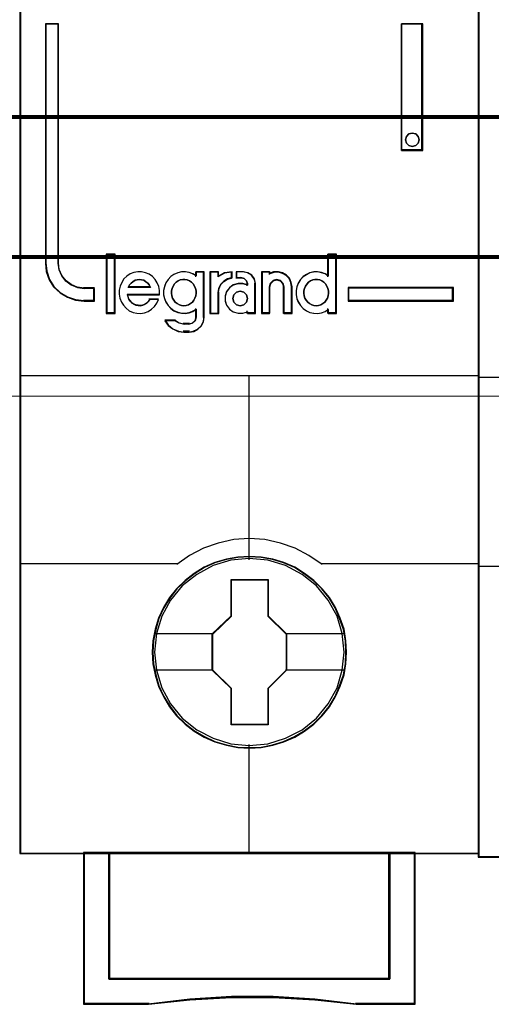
# Model space of a CAD drawing. Header units: millimetres. Extents: x -1290 to 1795, y -4192 to -1311.
# Tile 868 of 1056: x 1474.66 to 1478.35, y -2293.52 to -2285.8. Entities that reach past the tile are written whole.
import ezdxf

# ---------------------------------------------------------------- set-up
doc = ezdxf.new("R2010")
doc.units = ezdxf.units.MM
doc.layers.add('30', color=7, linetype='Continuous')
doc.layers.add('45', color=7, linetype='Continuous')
doc.layers.add('Aparatura', color=7, linetype='Continuous', lineweight=13)

# ---------------------------------------------------------------- blocks, each defined once
blk = doc.blocks.new('*U299')
at = {"layer": '45', "color": 7}
for points in [[(243.561703, -533.64471), (225.588724, -533.64471), (225.588724, -615.375223), (243.561703, -615.375223), (243.561703, -533.64471)], [(228.512309, -593.725255), (228.512309, -593.23608), (228.11041, -593.23608), (227.838703, -593.197606), (227.60096, -593.093175), (227.391519, -592.944774), (227.227363, -592.741409), (227.119812, -592.49957), (227.09151, -592.235745), (227.09151, -582.858975), (226.58772, -582.858975), (226.58772, -592.235745), (226.621683, -592.571022), (226.729234, -592.88981), (226.910372, -593.170124), (227.159436, -593.400971), (227.448125, -593.576854), (227.765116, -593.686781), (228.11041, -593.725255), (228.512309, -593.725255)], [(240.532489, -582.858975), (240.532489, -587.819902), (241.368566, -587.819902), (241.368566, -582.858975), (240.532489, -582.858975)], [(241.184003, -587.271122), (241.21997, -587.401036), (241.184003, -587.542759), (241.08809, -587.631337), (240.950216, -587.672673), (240.818336, -587.631337), (240.722423, -587.542759), (240.686456, -587.401036), (240.722423, -587.271122), (240.818336, -587.170735), (240.950216, -587.141209), (241.08809, -587.170735), (241.184003, -587.271122)], [(229.298258, -594.199263), (229.298258, -591.908224), (228.992114, -591.908224), (228.992114, -594.199263), (229.298258, -594.199263)], [(242.562707, -593.199178), (238.43961, -593.199178), (238.43961, -593.725255), (242.562707, -593.725255), (242.562707, -593.199178)], [(238.373368, -607.491304), (238.351059, -607.039907), (238.278556, -606.58851), (238.122395, -606.153627), (237.943926, -605.740764), (237.709685, -605.344416), (237.425249, -604.997611), (237.096197, -604.67833), (236.728103, -604.397583), (236.354433, -604.15537), (235.919414, -603.968206), (235.489972, -603.841594), (235.032644, -603.759022), (234.575316, -603.731497), (234.117989, -603.759022), (233.671815, -603.841594), (233.220065, -603.968206), (232.807354, -604.15537), (232.416952, -604.397583), (232.054436, -604.67833), (231.719806, -604.997611), (231.452102, -605.344416), (231.206707, -605.740764), (231.011506, -606.153627), (230.888808, -606.58851), (230.799574, -607.039907), (230.771688, -607.491304), (230.799574, -607.942701), (230.888808, -608.377583), (231.011506, -608.812466), (231.206707, -609.225329), (231.452102, -609.621677), (231.719806, -609.979492), (232.054436, -610.304278), (232.416952, -610.57952), (232.807354, -610.810723), (233.220065, -610.997887), (233.671815, -611.130004), (234.117989, -611.223586), (234.575316, -611.245605), (235.032644, -611.223586), (235.489972, -611.130004), (235.919414, -610.997887), (236.354433, -610.810723), (236.728103, -610.57952), (237.096197, -610.304278), (237.425249, -609.979492), (237.709685, -609.621677), (237.943926, -609.225329), (238.122395, -608.812466), (238.278556, -608.377583), (238.351059, -607.942701), (238.373368, -607.491304)], [(238.373368, -607.491304), (238.351059, -607.039907), (238.278556, -606.58851), (238.122395, -606.153627), (237.943926, -605.740764), (237.709685, -605.344416), (237.425249, -604.997611), (237.096197, -604.67833), (236.728103, -604.397583), (236.354433, -604.15537), (235.919414, -603.968206), (235.489972, -603.841594), (235.032644, -603.759022), (234.575316, -603.731497), (234.117989, -603.759022), (233.671815, -603.841594), (233.220065, -603.968206), (232.807354, -604.15537), (232.416952, -604.397583), (232.054436, -604.67833), (231.719806, -604.997611), (231.452102, -605.344416), (231.206707, -605.740764), (231.011506, -606.153627), (230.888808, -606.58851), (230.799574, -607.039907), (230.771688, -607.491304), (230.799574, -607.942701), (230.888808, -608.377583), (231.011506, -608.812466), (231.206707, -609.225329), (231.452102, -609.621677), (231.719806, -609.979492), (232.054436, -610.304278), (232.416952, -610.57952), (232.807354, -610.810723), (233.220065, -610.997887), (233.671815, -611.130004), (234.117989, -611.223586), (234.575316, -611.245605), (235.032644, -611.223586), (235.489972, -611.130004), (235.919414, -610.997887), (236.354433, -610.810723), (236.728103, -610.57952), (237.096197, -610.304278), (237.425249, -609.979492), (237.709685, -609.621677), (237.943926, -609.225329), (238.122395, -608.812466), (238.278556, -608.377583), (238.351059, -607.942701), (238.373368, -607.491304)], [(238.353675, -607.491291), (238.331476, -607.042051), (238.259332, -606.592811), (238.103943, -606.160007), (237.926357, -605.749117), (237.693274, -605.354663), (237.410245, -605.009515), (237.08282, -604.69176), (236.716547, -604.412355), (236.344725, -604.171299), (235.911857, -603.985029), (235.484539, -603.859023), (235.029473, -603.776845), (234.574408, -603.749452), (234.119342, -603.776845), (233.675375, -603.859023), (233.225859, -603.985029), (232.815189, -604.171299), (232.426718, -604.412355), (232.065995, -604.69176), (231.73302, -605.009515), (231.46664, -605.354663), (231.222459, -605.749117), (231.028223, -606.160007), (230.906132, -606.592811), (230.817339, -607.042051), (230.789591, -607.491291), (230.817339, -607.94053), (230.906132, -608.373335), (231.028223, -608.806139), (231.222459, -609.217029), (231.46664, -609.611483), (231.73302, -609.967588), (232.065995, -610.290821), (232.426718, -610.564748), (232.815189, -610.794846), (233.225859, -610.981116), (233.675375, -611.112601), (234.119342, -611.205736), (234.574408, -611.22765), (235.029473, -611.205736), (235.484539, -611.112601), (235.911857, -610.981116), (236.344725, -610.794846), (236.716547, -610.564748), (237.08282, -610.290821), (237.410245, -609.967588), (237.693274, -609.611483), (237.926357, -609.217029), (238.103943, -608.806139), (238.259332, -608.373335), (238.331476, -607.94053), (238.353675, -607.491291)], [(233.861061, -604.634627), (235.306236, -604.634627), (235.306236, -606.063032), (236.031635, -606.768962), (236.031635, -608.197368), (235.306236, -608.914328), (235.306236, -610.331703), (233.861061, -610.331703), (233.861061, -608.914328), (233.118792, -608.197368), (233.118792, -606.768962), (233.861061, -606.063032), (233.861061, -604.634627)], [(233.861061, -604.634627), (235.306236, -604.634627), (235.306236, -604.634627), (235.306236, -606.063032), (235.306236, -606.063032), (236.031635, -606.768962), (236.031635, -606.768962), (236.031635, -608.197368), (236.031635, -608.197368), (235.306236, -608.914328), (235.306236, -608.914328), (235.306236, -610.331703), (235.306236, -610.331703), (233.861061, -610.331703), (233.861061, -610.331703), (233.861061, -608.914328), (233.861061, -608.914328), (233.118792, -608.197368), (233.118792, -608.197368), (233.118792, -606.768962), (233.118792, -606.768962), (233.861061, -606.063032), (233.861061, -606.063032), (233.861061, -604.634627), (233.861061, -604.634627)], [(233.869383, -604.654377), (235.295905, -604.654377), (235.295905, -606.073329), (236.011942, -606.774587), (236.011942, -608.193539), (235.295905, -608.905754), (235.295905, -610.313748), (233.869383, -610.313748), (233.869383, -608.905754), (233.136695, -608.193539), (233.136695, -606.774587), (233.869383, -606.073329), (233.869383, -604.654377)], [(240.073309, -615.337517), (240.073309, -620.288123), (229.075328, -620.288123), (229.075328, -615.337517), (228.079053, -615.337517), (228.079053, -621.285962), (230.622614, -621.285962), (232.242256, -621.109548), (233.87303, -621.021341), (235.503803, -621.021341), (237.134577, -621.109548), (238.759785, -621.285962), (241.069583, -621.285962), (241.069583, -615.337517), (240.073309, -615.337517)], [(234.56875, -615.337517), (229.072678, -615.337517), (229.072678, -620.294854), (240.075958, -620.294854), (240.075958, -615.337517), (234.56875, -615.337517)], [(240.075958, -620.294854), (240.075958, -615.337517), (234.56875, -615.337517), (229.072678, -615.337517), (229.072678, -620.294854), (240.075958, -620.294854)]]:
    blk.add_lwpolyline(points, close=True, dxfattribs=at)
at = {"layer": '45', "color": 139}
for points in [[(243.561703, -533.64471), (225.588724, -533.64471), (225.588724, -615.375223), (243.561703, -615.375223), (243.561703, -533.64471)], [(241.21997, -587.401036), (241.184003, -587.271122), (241.08809, -587.170735), (240.950216, -587.141209), (240.818336, -587.170735), (240.722423, -587.271122), (240.686456, -587.401036), (240.722423, -587.542759), (240.818336, -587.631337), (240.950216, -587.672673), (241.08809, -587.631337), (241.184003, -587.542759), (241.21997, -587.401036)], [(232.00481, -593.91019), (232.103001, -593.898822), (232.189639, -593.870402), (232.270502, -593.824929), (232.339812, -593.768089), (232.403347, -593.688512), (232.443779, -593.61462), (232.472658, -593.517991), (232.495762, -593.421362), (232.48421, -593.324733), (232.466882, -593.228104), (232.426451, -593.142843), (232.374468, -593.051898), (232.305157, -592.989374), (232.23007, -592.938217), (232.143432, -592.898429), (232.051018, -592.881377), (231.964379, -592.881377), (231.866189, -592.898429), (231.791102, -592.938217), (231.710239, -592.989374), (231.640929, -593.051898), (231.594721, -593.142843), (231.55429, -593.228104), (231.525411, -593.324733), (231.525411, -593.421362), (231.536962, -593.517991), (231.565842, -593.61462), (231.612049, -593.688512), (231.669808, -593.768089), (231.750671, -593.824929), (231.831533, -593.870402), (231.918172, -593.898822), (232.00481, -593.91019)], [(237.188179, -593.91019), (237.280672, -593.898822), (237.367383, -593.870402), (237.454095, -593.824929), (237.523464, -593.768089), (237.581272, -593.688512), (237.633299, -593.61462), (237.662203, -593.517991), (237.667984, -593.421362), (237.667984, -593.324733), (237.650641, -593.228104), (237.610176, -593.142843), (237.552368, -593.051898), (237.482999, -592.989374), (237.413629, -592.938217), (237.326918, -592.898429), (237.240206, -592.881377), (237.141933, -592.881377), (237.055221, -592.898429), (236.96851, -592.938217), (236.887579, -592.989374), (236.829771, -593.051898), (236.771963, -593.142843), (236.731498, -593.228104), (236.708374, -593.324733), (236.708374, -593.421362), (236.719936, -593.517991), (236.74884, -593.61462), (236.800867, -593.688512), (236.858675, -593.768089), (236.928044, -593.824929), (237.014756, -593.870402), (237.101467, -593.898822), (237.188179, -593.91019)], [(234.504496, -593.622912), (234.462935, -593.482205), (234.356064, -593.376674), (234.21357, -593.335635), (234.071075, -593.376674), (233.964204, -593.482205), (233.922643, -593.622912), (233.964204, -593.76362), (234.071075, -593.869151), (234.21357, -593.91019), (234.356064, -593.869151), (234.462935, -593.76362), (234.504496, -593.622912)], [(238.283852, -607.480412), (238.211335, -606.759235), (238.00494, -606.076595), (237.659089, -605.4435), (237.201672, -604.887479), (236.638269, -604.436055), (235.991193, -604.094735), (235.293912, -603.885538), (234.56874, -603.819476), (233.849146, -603.885538), (233.157444, -604.094735), (232.510367, -604.436055), (231.946964, -604.887479), (231.489548, -605.4435), (231.143697, -606.076595), (230.931723, -606.759235), (230.864784, -607.480412), (230.931723, -608.196084), (231.143697, -608.88423), (231.489548, -609.511819), (231.946964, -610.067841), (232.510367, -610.52477), (233.157444, -610.860585), (233.849146, -611.075286), (234.56874, -611.146854), (235.293912, -611.075286), (235.991193, -610.860585), (236.638269, -610.52477), (237.201672, -610.067841), (237.659089, -609.511819), (238.00494, -608.88423), (238.211335, -608.196084), (238.283852, -607.480412)]]:
    blk.add_lwpolyline(points, close=True, dxfattribs=at)
at = {"layer": '45', "color": 59}
for points in [[(243.542009, -533.664461), (225.606627, -533.664461), (225.606627, -615.357268), (243.542009, -615.357268), (243.542009, -533.664461)], [(240.532489, -582.858975), (240.532489, -587.819902), (241.368566, -587.819902), (241.368566, -582.858975), (240.532489, -582.858975)], [(241.184003, -587.271122), (241.21997, -587.401036), (241.184003, -587.542759), (241.08809, -587.631337), (240.950216, -587.672673), (240.818336, -587.631337), (240.722423, -587.542759), (240.686456, -587.401036), (240.722423, -587.271122), (240.818336, -587.170735), (240.950216, -587.141209), (241.08809, -587.170735), (241.184003, -587.271122)], [(229.316161, -594.217218), (229.316161, -591.890269), (228.972421, -591.890269), (228.972421, -594.217218), (229.316161, -594.217218)], [(236.404021, -593.320953), (236.404021, -593.482392), (236.432459, -593.632697), (236.489336, -593.771869), (236.57465, -593.905474), (236.682715, -594.016811), (236.807844, -594.111448), (236.938659, -594.172683), (237.086538, -594.206085), (237.240105, -594.217218), (237.393671, -594.189384), (237.535862, -594.133715), (237.66099, -594.050212), (237.66099, -594.217218), (237.979499, -594.217218), (237.979499, -591.890269), (237.66099, -591.890269), (237.66099, -592.747566), (237.535862, -592.664063), (237.393671, -592.613961), (237.240105, -592.586127), (237.086538, -592.597261), (236.938659, -592.625095), (236.807844, -592.691897), (236.682715, -592.7754), (236.57465, -592.886738), (236.489336, -593.020342), (236.432459, -593.170648), (236.404021, -593.320953)], [(229.47729, -593.460265), (229.505754, -593.611655), (229.562684, -593.763046), (229.642385, -593.892009), (229.744858, -594.009757), (229.870103, -594.105077), (230.018119, -594.172362), (230.160443, -594.206004), (230.314153, -594.217218), (230.467862, -594.189183), (230.615879, -594.133112), (230.746817, -594.049006), (230.854983, -593.942472), (230.951763, -593.807903), (231.020078, -593.667726), (230.672808, -593.667726), (230.615879, -593.740618), (230.547563, -593.807903), (230.467862, -593.858366), (230.393854, -593.886402), (230.30846, -593.903223), (230.217373, -593.892009), (230.131978, -593.875187), (230.046584, -593.847152), (229.966883, -593.791081), (229.909953, -593.723797), (229.853024, -593.645298), (229.824559, -593.561192), (229.796095, -593.477086), (231.059929, -593.477086), (231.059929, -593.314481), (231.031464, -593.151876), (230.968841, -593.0117), (230.883447, -592.87713), (230.780974, -592.764989), (230.644344, -592.669669), (230.507713, -592.613598), (230.354003, -592.574349), (230.200294, -592.574349), (230.046584, -592.602384), (229.904261, -592.658455), (229.779016, -592.753775), (229.659464, -592.860309), (229.57407, -592.994879), (229.51714, -593.146269), (229.47729, -593.29766), (229.47729, -593.460265)], [(231.30095, -593.008662), (231.244107, -593.159001), (231.215686, -593.30934), (231.215686, -593.470816), (231.244107, -593.621155), (231.30095, -593.760358), (231.391898, -593.893993), (231.494214, -594.005355), (231.619268, -594.100013), (231.767059, -594.161262), (231.909165, -594.194671), (232.06264, -594.205807), (232.21043, -594.177967), (232.352537, -594.122286), (232.488959, -594.038764), (232.488959, -594.356147), (232.449169, -594.49535), (232.341168, -594.590008), (232.21043, -594.628984), (232.005797, -594.628984), (231.823901, -594.590008), (231.659058, -594.49535), (231.266844, -594.49535), (231.397582, -594.679097), (231.573794, -594.8183), (231.784111, -594.912958), (232.005797, -594.940799), (232.21043, -594.940799), (232.392326, -594.912958), (232.551485, -594.829437), (232.687907, -594.706938), (232.773171, -594.534326), (232.807277, -594.356147), (232.807277, -592.574349), (232.488959, -592.574349), (232.488959, -592.735824), (232.352537, -592.652302), (232.21043, -592.602189), (232.06264, -592.574349), (231.909165, -592.585485), (231.767059, -592.613326), (231.619268, -592.680143), (231.494214, -592.763665), (231.391898, -592.875027), (231.30095, -593.008662)], [(233.029276, -592.574349), (233.029276, -594.217218), (233.354272, -594.217218), (233.354272, -593.39298), (233.38329, -593.230375), (233.458735, -593.06777), (233.580609, -592.944415), (233.725697, -592.860309), (233.893998, -592.809845), (233.893998, -592.574349), (233.609626, -592.613598), (233.354272, -592.748168), (233.354272, -592.574349), (233.029276, -592.574349)], [(233.047179, -592.592304), (233.047179, -594.199263), (233.358718, -594.199263), (233.358718, -593.393041), (233.386534, -593.233991), (233.458855, -593.07494), (233.575683, -592.954281), (233.714762, -592.872013), (233.876095, -592.822653), (233.876095, -592.592304), (233.603499, -592.630695), (233.358718, -592.762323), (233.358718, -592.592304), (233.047179, -592.592304)], [(233.680985, -593.364945), (233.623661, -593.533157), (233.623661, -593.723797), (233.680985, -593.892009), (233.795634, -594.049006), (233.938946, -594.149933), (234.128116, -594.206004), (234.311555, -594.206004), (234.494993, -594.149933), (234.494993, -594.217218), (234.816011, -594.217218), (234.816011, -593.039735), (234.775884, -592.860309), (234.666967, -592.708918), (234.512191, -592.613598), (234.328752, -592.574349), (234.065059, -592.574349), (234.065059, -592.809845), (234.25423, -592.809845), (234.36888, -592.837881), (234.454866, -592.927594), (234.494993, -593.039735), (234.494993, -593.10702), (234.311555, -593.050949), (234.128116, -593.050949), (233.938946, -593.10702), (233.795634, -593.213554), (233.680985, -593.364945)], [(235.048752, -592.574349), (235.048752, -594.217218), (235.358769, -594.217218), (235.358769, -593.16309), (235.398957, -593.022914), (235.502296, -592.927594), (235.640081, -592.888344), (235.789349, -592.927594), (235.881206, -593.022914), (235.921393, -593.16309), (235.921393, -594.217218), (236.242892, -594.217218), (236.242892, -593.16309), (236.214187, -592.994879), (236.145294, -592.832274), (236.030473, -592.708918), (235.875465, -592.624812), (235.708974, -592.574349), (235.52526, -592.585563), (235.358769, -592.641634), (235.358769, -592.574349), (235.048752, -592.574349)], [(235.068445, -592.592304), (235.068445, -594.199263), (235.368237, -594.199263), (235.368237, -593.168177), (235.407099, -593.031064), (235.50703, -592.937827), (235.64027, -592.899436), (235.784615, -592.937827), (235.873442, -593.031064), (235.912304, -593.168177), (235.912304, -594.199263), (236.223199, -594.199263), (236.223199, -593.168177), (236.19544, -593.003641), (236.12882, -592.844591), (236.017786, -592.723932), (235.86789, -592.641664), (235.706891, -592.592304), (235.529236, -592.603273), (235.368237, -592.658118), (235.368237, -592.592304), (235.068445, -592.592304)], [(230.651857, -593.094417), (230.698285, -593.188405), (229.833562, -593.188405), (229.885794, -593.094417), (229.943829, -593.019226), (230.013471, -592.969099), (230.100524, -592.912706), (230.181773, -592.893909), (230.268825, -592.881377), (230.355878, -592.893909), (230.442931, -592.912706), (230.52418, -592.969099), (230.593822, -593.019226), (230.651857, -593.094417)], [(230.698285, -593.188405), (229.833562, -593.188405), (229.885794, -593.094417), (229.943829, -593.019226), (230.013471, -592.969099), (230.100524, -592.912706), (230.181773, -592.893909), (230.268825, -592.881377), (230.355878, -592.893909), (230.442931, -592.912706), (230.52418, -592.969099), (230.593822, -593.019226), (230.651857, -593.094417), (230.698285, -593.188405)], [(232.403347, -593.688512), (232.339812, -593.768089), (232.270502, -593.824929), (232.189639, -593.870402), (232.103001, -593.898822), (232.00481, -593.91019), (231.918172, -593.898822), (231.831533, -593.870402), (231.750671, -593.824929), (231.669808, -593.768089), (231.612049, -593.688512), (231.565842, -593.61462), (231.536962, -593.517991), (231.525411, -593.421362), (231.525411, -593.324733), (231.55429, -593.228104), (231.594721, -593.142843), (231.640929, -593.051898), (231.710239, -592.989374), (231.791102, -592.938217), (231.866189, -592.898429), (231.964379, -592.881377), (232.051018, -592.881377), (232.143432, -592.898429), (232.23007, -592.938217), (232.305157, -592.989374), (232.374468, -593.051898), (232.426451, -593.142843), (232.466882, -593.228104), (232.48421, -593.324733), (232.495762, -593.421362), (232.472658, -593.517991), (232.443779, -593.61462), (232.403347, -593.688512)], [(231.594721, -593.142843), (231.640929, -593.051898), (231.710239, -592.989374), (231.791102, -592.938217), (231.866189, -592.898429), (231.964379, -592.881377), (232.051018, -592.881377), (232.143432, -592.898429), (232.23007, -592.938217), (232.305157, -592.989374), (232.374468, -593.051898), (232.426451, -593.142843), (232.466882, -593.228104), (232.48421, -593.324733), (232.495762, -593.421362), (232.472658, -593.517991), (232.443779, -593.61462), (232.403347, -593.688512), (232.339812, -593.768089), (232.270502, -593.824929), (232.189639, -593.870402), (232.103001, -593.898822), (232.00481, -593.91019), (231.918172, -593.898822), (231.831533, -593.870402), (231.750671, -593.824929), (231.669808, -593.768089), (231.612049, -593.688512), (231.565842, -593.61462), (231.536962, -593.517991), (231.525411, -593.421362), (231.525411, -593.324733), (231.55429, -593.228104), (231.594721, -593.142843)], [(237.326918, -592.898429), (237.413629, -592.938217), (237.482999, -592.989374), (237.552368, -593.051898), (237.610176, -593.142843), (237.650641, -593.228104), (237.667984, -593.324733), (237.667984, -593.421362), (237.662203, -593.517991), (237.633299, -593.61462), (237.581272, -593.688512), (237.523464, -593.768089), (237.454095, -593.824929), (237.367383, -593.870402), (237.280672, -593.898822), (237.188179, -593.91019), (237.101467, -593.898822), (237.014756, -593.870402), (236.928044, -593.824929), (236.858675, -593.768089), (236.800867, -593.688512), (236.74884, -593.61462), (236.719936, -593.517991), (236.708374, -593.421362), (236.708374, -593.324733), (236.731498, -593.228104), (236.771963, -593.142843), (236.829771, -593.051898), (236.887579, -592.989374), (236.96851, -592.938217), (237.055221, -592.898429), (237.141933, -592.881377), (237.240206, -592.881377), (237.326918, -592.898429)], [(236.731498, -593.228104), (236.771963, -593.142843), (236.829771, -593.051898), (236.887579, -592.989374), (236.96851, -592.938217), (237.055221, -592.898429), (237.141933, -592.881377), (237.240206, -592.881377), (237.326918, -592.898429), (237.413629, -592.938217), (237.482999, -592.989374), (237.552368, -593.051898), (237.610176, -593.142843), (237.650641, -593.228104), (237.667984, -593.324733), (237.667984, -593.421362), (237.662203, -593.517991), (237.633299, -593.61462), (237.581272, -593.688512), (237.523464, -593.768089), (237.454095, -593.824929), (237.367383, -593.870402), (237.280672, -593.898822), (237.188179, -593.91019), (237.101467, -593.898822), (237.014756, -593.870402), (236.928044, -593.824929), (236.858675, -593.768089), (236.800867, -593.688512), (236.74884, -593.61462), (236.719936, -593.517991), (236.708374, -593.421362), (236.708374, -593.324733), (236.731498, -593.228104)], [(234.462935, -593.482205), (234.504496, -593.622912), (234.462935, -593.76362), (234.356064, -593.869151), (234.21357, -593.91019), (234.071075, -593.869151), (233.964204, -593.76362), (233.922643, -593.622912), (233.964204, -593.482205), (234.071075, -593.376674), (234.21357, -593.335635), (234.356064, -593.376674), (234.462935, -593.482205)], [(233.922643, -593.622912), (233.964204, -593.482205), (234.071075, -593.376674), (234.21357, -593.335635), (234.356064, -593.376674), (234.462935, -593.482205), (234.504496, -593.622912), (234.462935, -593.76362), (234.356064, -593.869151), (234.21357, -593.91019), (234.071075, -593.869151), (233.964204, -593.76362), (233.922643, -593.622912)], [(242.543013, -593.217133), (238.457513, -593.217133), (238.457513, -593.7073), (242.543013, -593.7073), (242.543013, -593.217133)], [(240.073309, -615.337517), (240.073309, -620.288123), (229.075328, -620.288123), (229.075328, -615.337517), (228.079053, -615.337517), (228.079053, -621.285962), (230.622614, -621.285962), (232.242256, -621.109548), (233.87303, -621.021341), (235.503803, -621.021341), (237.134577, -621.109548), (238.759785, -621.285962), (241.069583, -621.285962), (241.069583, -615.337517), (240.073309, -615.337517)], [(240.058289, -615.355472), (240.058289, -620.276192), (229.092138, -620.276192), (229.092138, -615.355472), (228.098747, -615.355472), (228.098747, -621.268007), (230.634946, -621.268007), (232.249901, -621.092658), (233.875955, -621.004984), (235.502009, -621.004984), (237.128062, -621.092658), (238.748567, -621.268007), (241.05168, -621.268007), (241.05168, -615.355472), (240.058289, -615.355472)], [(234.56875, -615.337517), (229.072678, -615.337517), (229.072678, -620.294854), (240.075958, -620.294854), (240.075958, -615.337517), (234.56875, -615.337517)], [(240.075958, -620.294854), (240.075958, -615.337517), (234.56875, -615.337517), (229.072678, -615.337517), (229.072678, -620.294854), (240.075958, -620.294854)], [(234.568768, -615.355472), (229.090581, -615.355472), (229.090581, -620.276899), (240.058055, -620.276899), (240.058055, -615.355472), (234.568768, -615.355472)]]:
    blk.add_lwpolyline(points, close=True, dxfattribs=at)
at = {"layer": '45', "color": 139}
for points in [[(226.58772, -582.858975), (226.58772, -592.240388)], [(226.58772, -582.858975), (227.119444, -582.858975)], [(227.080057, -582.858975), (227.080057, -592.240388)], [(240.532489, -587.819902), (240.532489, -582.858975)], [(240.532489, -582.858975), (241.368566, -582.858975)], [(241.33097, -587.819902), (241.33097, -582.858975)], [(240.532489, -587.782197), (241.368566, -587.782197)], [(228.972421, -591.890269), (228.972421, -594.217218)], [(228.972421, -591.890269), (229.316161, -591.890269)], [(229.278565, -591.890269), (229.278565, -594.217218)], [(237.630387, -591.890269), (237.630387, -592.771852)], [(237.630387, -591.890269), (237.979499, -591.890269)], [(237.940112, -591.890269), (237.940112, -594.217218)], [(226.58772, -592.202683), (226.621863, -592.545402), (226.72998, -592.871266), (226.912073, -593.157802), (227.162451, -593.393773), (227.452662, -593.57356), (227.771325, -593.685927), (228.11844, -593.725255)], [(227.080057, -592.202683), (227.108901, -592.475439), (227.218508, -592.725466), (227.385803, -592.935715), (227.599248, -593.08914), (227.841538, -593.197106), (228.11844, -593.236883)], [(231.059929, -593.477086), (231.059929, -593.314481), (231.031464, -593.151876), (230.968841, -593.0117), (230.883447, -592.87713), (230.780974, -592.764989), (230.644344, -592.669669), (230.507713, -592.613598), (230.354003, -592.574349), (230.200294, -592.574349), (230.046584, -592.602384), (229.904261, -592.658455), (229.779016, -592.753775), (229.659464, -592.860309), (229.57407, -592.994879), (229.51714, -593.146269), (229.47729, -593.29766), (229.47729, -593.460265), (229.505754, -593.611655), (229.562684, -593.763046), (229.642385, -593.892009), (229.744858, -594.009757), (229.870103, -594.105077), (230.018119, -594.172362), (230.160443, -594.206004), (230.314153, -594.217218), (230.467862, -594.189183), (230.615879, -594.133112), (230.746817, -594.049006), (230.854983, -593.942472), (230.951763, -593.807903), (231.020078, -593.667726)], [(232.495762, -592.736954), (232.358611, -592.652848), (232.215745, -592.602384), (232.067165, -592.574349), (231.91287, -592.585563), (231.770005, -592.613598), (231.621424, -592.680883), (231.495703, -592.764989), (231.392839, -592.87713), (231.301405, -593.0117), (231.244259, -593.16309), (231.215686, -593.314481), (231.215686, -593.477086), (231.244259, -593.628477), (231.301405, -593.768653), (231.392839, -593.903223), (231.495703, -594.015364), (231.621424, -594.110684), (231.770005, -594.172362), (231.91287, -594.206004), (232.067165, -594.217218), (232.215745, -594.189183), (232.358611, -594.133112), (232.495762, -594.049006)], [(232.458165, -592.574349), (232.458165, -592.771852)], [(232.458165, -592.574349), (232.807277, -592.574349)], [(232.76789, -592.574349), (232.76789, -594.366244)], [(233.029276, -592.574349), (233.029276, -594.217218)], [(233.029276, -592.574349), (233.378387, -592.574349)], [(233.893998, -592.574349), (233.602523, -592.621379), (233.340791, -592.782625)], [(233.340791, -592.574349), (233.340791, -592.782625)], [(233.856402, -592.574349), (233.856402, -592.843672)], [(234.049756, -592.574349), (234.049756, -592.843672)], [(234.343368, -592.574349), (234.049756, -592.574349)], [(234.816011, -593.068107), (234.773991, -592.877743), (234.659937, -592.717122), (234.497861, -592.615991), (234.305771, -592.574349)], [(235.048752, -592.574349), (235.048752, -594.217218)], [(235.048752, -592.574349), (235.387122, -592.574349)], [(236.242892, -593.188405), (236.213887, -593.01296), (236.144274, -592.843364), (236.028252, -592.714704), (235.871623, -592.626982), (235.703391, -592.574349), (235.517756, -592.586045), (235.349525, -592.644527)], [(235.349525, -592.574349), (235.349525, -592.678487)], [(237.667984, -592.736954), (237.542159, -592.652848), (237.399177, -592.602384), (237.244756, -592.574349), (237.090335, -592.585563), (236.941634, -592.613598), (236.81009, -592.680883), (236.684266, -592.764989), (236.575599, -592.87713), (236.48981, -593.0117), (236.432617, -593.16309), (236.404021, -593.314481), (236.404021, -593.477086), (236.432617, -593.628477), (236.48981, -593.768653), (236.575599, -593.903223), (236.684266, -594.015364), (236.81009, -594.110684), (236.941634, -594.172362), (237.090335, -594.206004), (237.244756, -594.217218), (237.399177, -594.189183), (237.542159, -594.133112), (237.667984, -594.049006)], [(230.698285, -593.188405), (230.651857, -593.094417), (230.593822, -593.019226), (230.52418, -592.969099), (230.442931, -592.912706), (230.355878, -592.893909), (230.268825, -592.881377), (230.181773, -592.893909), (230.100524, -592.912706), (230.013471, -592.969099), (229.943829, -593.019226), (229.885794, -593.094417), (229.833562, -593.188405)], [(233.893998, -592.804171), (233.721493, -592.856844), (233.572781, -592.944633), (233.447863, -593.07339), (233.370533, -593.243115), (233.340791, -593.412841)], [(234.504496, -593.096033), (234.319057, -593.03938), (234.133618, -593.03938), (233.942384, -593.096033), (233.79751, -593.203675), (233.68161, -593.35664), (233.623661, -593.526601), (233.623661, -593.719224), (233.68161, -593.889185), (233.79751, -594.047815), (233.942384, -594.149792), (234.133618, -594.206445), (234.319057, -594.206445), (234.504496, -594.149792)], [(234.049756, -592.804171), (234.271755, -592.804171)], [(234.504496, -593.068107), (234.45944, -592.939358), (234.36289, -592.836358), (234.234158, -592.804171)], [(234.466899, -593.028607), (234.466899, -593.132745)], [(234.776624, -593.028607), (234.776624, -594.217218)], [(235.931377, -593.188405), (235.889817, -593.031758), (235.79482, -592.925238), (235.640451, -592.881377), (235.497957, -592.925238), (235.391086, -593.031758), (235.349525, -593.188405)], [(228.079053, -593.199178), (228.512309, -593.199178)], [(228.472922, -593.199178), (228.472922, -593.725255)], [(228.472922, -593.199178), (228.472922, -593.725255)], [(229.788804, -593.455932), (231.059929, -593.455932)], [(229.788804, -593.455932), (229.81781, -593.545588), (229.846815, -593.635245), (229.904826, -593.718924), (229.962837, -593.790649), (230.044052, -593.850419), (230.131069, -593.880305), (230.218085, -593.898236), (230.310902, -593.91019), (230.397919, -593.892259), (230.473333, -593.862374), (230.554548, -593.80858), (230.624161, -593.736855), (230.682172, -593.659153)], [(229.833562, -593.1507), (230.698285, -593.1507)], [(233.029276, -594.217218), (233.378387, -594.217218), (233.378387, -593.375135)], [(235.349525, -593.1507), (235.349525, -594.217218)], [(235.891991, -593.1507), (235.891991, -594.217218)], [(236.203505, -593.1507), (236.203505, -594.217218)], [(238.43961, -593.199178), (242.562707, -593.199178)], [(238.43961, -593.199178), (238.43961, -593.725255)], [(242.52332, -593.725255), (242.52332, -593.199178)], [(228.079053, -593.685754), (228.512309, -593.685754)], [(230.642785, -593.642663), (231.020542, -593.642663)], [(238.43961, -593.685754), (242.562707, -593.685754)], [(228.972421, -594.179513), (229.316161, -594.179513)], [(232.458165, -594.014328), (232.458165, -594.366244)], [(234.466899, -594.11308), (234.466899, -594.217218)], [(234.466899, -594.179513), (234.816011, -594.179513)], [(235.048752, -594.179513), (235.387122, -594.179513)], [(235.891991, -594.179513), (236.242892, -594.179513)], [(237.630387, -594.014328), (237.630387, -594.217218)], [(237.630387, -594.179513), (237.979499, -594.179513)], [(231.264025, -594.464995), (231.398643, -594.661264), (231.580084, -594.809953), (231.796643, -594.911061), (232.024909, -594.940799)], [(231.264025, -594.464995), (231.686539, -594.464995)], [(231.647152, -594.464995), (231.826741, -594.584545), (232.024909, -594.633771)], [(231.985522, -594.596066), (232.225424, -594.596066)], [(232.186037, -594.940799), (232.375367, -594.911558), (232.541031, -594.823836), (232.683029, -594.695177), (232.771777, -594.513884), (232.807277, -594.326743)], [(232.186037, -594.633771), (232.331418, -594.58991), (232.451515, -594.48339), (232.495762, -594.326743)], [(232.225424, -594.903094), (231.985522, -594.903094)], [(225.588724, -596.639329), (243.561703, -596.639329)], [(234.549254, -596.639329), (234.549254, -603.862568)], [(237.41913, -604.054685), (236.905102, -603.702067), (236.368725, -603.412011), (235.793237, -603.207266), (235.184225, -603.076456), (234.569626, -603.036644), (233.966202, -603.076456), (233.35719, -603.207266), (232.781702, -603.412011), (232.234151, -603.702067), (231.731297, -604.054685)], [(225.588724, -604.01698), (231.768894, -604.01698)], [(237.379743, -604.01698), (243.561703, -604.01698)], [(234.549254, -611.103762), (234.549254, -615.375223)], [(228.079053, -615.337517), (228.079053, -621.285962)], [(229.072678, -615.337517), (229.072678, -620.294854)], [(240.038362, -620.294854), (240.038362, -615.337517)], [(241.030196, -615.337517), (241.030196, -621.285962)], [(229.072678, -620.257148), (240.075958, -620.257148)], [(238.767237, -621.285962), (237.139206, -621.084867), (235.5056, -620.98432), (233.871993, -620.98432), (232.238386, -621.084867), (230.61593, -621.285962)], [(230.653527, -621.248257), (228.079053, -621.248257)], [(241.069583, -621.248257), (238.727851, -621.248257)]]:
    blk.add_lwpolyline(points, dxfattribs=at)
at = {"layer": '45', "color": 1}
for points in [[(228.512309, -593.725255), (228.512309, -593.23608), (228.11041, -593.23608), (227.838703, -593.197606), (227.60096, -593.093175), (227.391519, -592.944774), (227.227363, -592.741409), (227.119812, -592.49957), (227.09151, -592.235745), (227.09151, -582.858975), (226.58772, -582.858975), (226.58772, -592.235745), (226.621683, -592.571022), (226.729234, -592.88981), (226.910372, -593.170124), (227.159436, -593.400971), (227.448125, -593.576854), (227.765116, -593.686781), (228.11041, -593.725255), (228.512309, -593.725255)], [(228.494406, -593.7073), (228.494406, -593.219742), (228.099984, -593.219742), (227.833332, -593.181395), (227.600012, -593.077309), (227.394468, -592.929398), (227.233366, -592.726705), (227.127816, -592.485665), (227.10004, -592.222712), (227.10004, -582.87693), (226.605623, -582.87693), (226.605623, -592.222712), (226.638955, -592.556882), (226.744504, -592.874616), (226.922272, -593.154004), (227.166703, -593.384087), (227.45002, -593.559389), (227.761114, -593.668953), (228.099984, -593.7073), (228.494406, -593.7073)], [(242.562707, -593.199178), (238.43961, -593.199178), (238.43961, -593.725255), (242.562707, -593.725255), (242.562707, -593.199178)]]:
    blk.add_lwpolyline(points, close=True, dxfattribs=at)
at = {"layer": '45', "color": 7}
for points in [[(230.8433, -606.755095), (233.156388, -606.755095)], [(235.992248, -606.755095), (238.299965, -606.755095)], [(230.8433, -608.173529), (233.156388, -608.173529)], [(235.992248, -608.173529), (238.299965, -608.173529)]]:
    blk.add_lwpolyline(points, dxfattribs=at)
at = {"layer": '45', "color": 140}
blk.add_lwpolyline([(240.058055, -620.276899), (240.058055, -615.355472), (234.568768, -615.355472), (229.090581, -615.355472), (229.090581, -620.276899), (240.058055, -620.276899)], close=True, dxfattribs=at)
blk = doc.blocks.new('*U300')
at = {"layer": '45', "color": 7}
blk.add_lwpolyline([(315.552086, -533.484912), (243.531267, -533.484912), (243.531267, -615.513475), (315.552086, -615.513475), (315.552086, -533.484912)], close=True, dxfattribs=at)
at = {"layer": '45', "color": 139}
blk.add_lwpolyline([(315.552086, -533.484912), (243.531267, -533.484912), (243.531267, -615.513475), (315.552086, -615.513475), (315.552086, -533.484912)], close=True, dxfattribs=at)
at = {"layer": '45', "color": 59}
blk.add_lwpolyline([(315.530602, -533.506458), (243.550961, -533.506458), (243.550961, -615.493725), (315.530602, -615.493725), (315.530602, -533.506458)], close=True, dxfattribs=at)
at = {"layer": '45', "color": 139}
for points in [[(243.531267, -596.707557), (315.552086, -596.707557)], [(243.531267, -604.11214), (249.745453, -604.11214)]]:
    blk.add_lwpolyline(points, dxfattribs=at)
blk = doc.blocks.new('*U312')
at = {"layer": '30', "color": 7}
for points in [[(548.842747, -712.390705), (117.158256, -712.390705), (117.158256, -713.905613), (117.158256, -734.976603), (117.158256, -736.491511), (548.842747, -736.491511), (548.842747, -734.976603), (548.842747, -713.905613), (548.842747, -712.390705)], [(117.158256, -736.403532), (548.842747, -736.403532), (117.158256, -736.403532)], [(548.842747, -736.403532), (117.158256, -736.403532), (117.158256, -737.881379), (117.158256, -739.442877), (117.158256, -741.980311), (548.842747, -741.980311), (548.842747, -739.442877), (548.842747, -737.881379), (548.842747, -736.403532)], [(548.79978, -736.446624), (117.201224, -736.446624), (117.201224, -737.901632), (117.201224, -739.438998), (117.201224, -741.937219), (548.79978, -741.937219), (548.79978, -739.438998), (548.79978, -737.901632), (548.79978, -736.446624)], [(117.158256, -741.892332), (548.842747, -741.892332), (117.158256, -741.892332)]]:
    blk.add_lwpolyline(points, close=True, dxfattribs=at)

msp = doc.modelspace()

# ---------------------------------------------------------------- linework, layer by layer
at = {"layer": 'Aparatura', "color": 7, "lineweight": 13}
msp.add_lwpolyline([(1428.3433, -2279.7538), (1514.6895, -2279.7538), (1514.6895, -2288.7503), (1428.3433, -2288.7503), (1428.3433, -2279.7538)], close=True, dxfattribs=at)
msp.add_lwpolyline([(1428.3433, -2288.7499), (1514.6895, -2288.7499)], dxfattribs=at)

# ---------------------------------------------------------------- block references
at = {"layer": 'Aparatura', "color": 7, "lineweight": 13, "xscale": 0.2, "yscale": 0.2, "zscale": 0.2}
for name, p in [('*U299', (1429.5427, -2169.2591)), ('*U300', (1429.5427, -2169.2591)), ('*U312', (1404.8289, -2139.2723))]:
    msp.add_blockref(name, p, dxfattribs=at)

doc.saveas('drawing.dxf')
